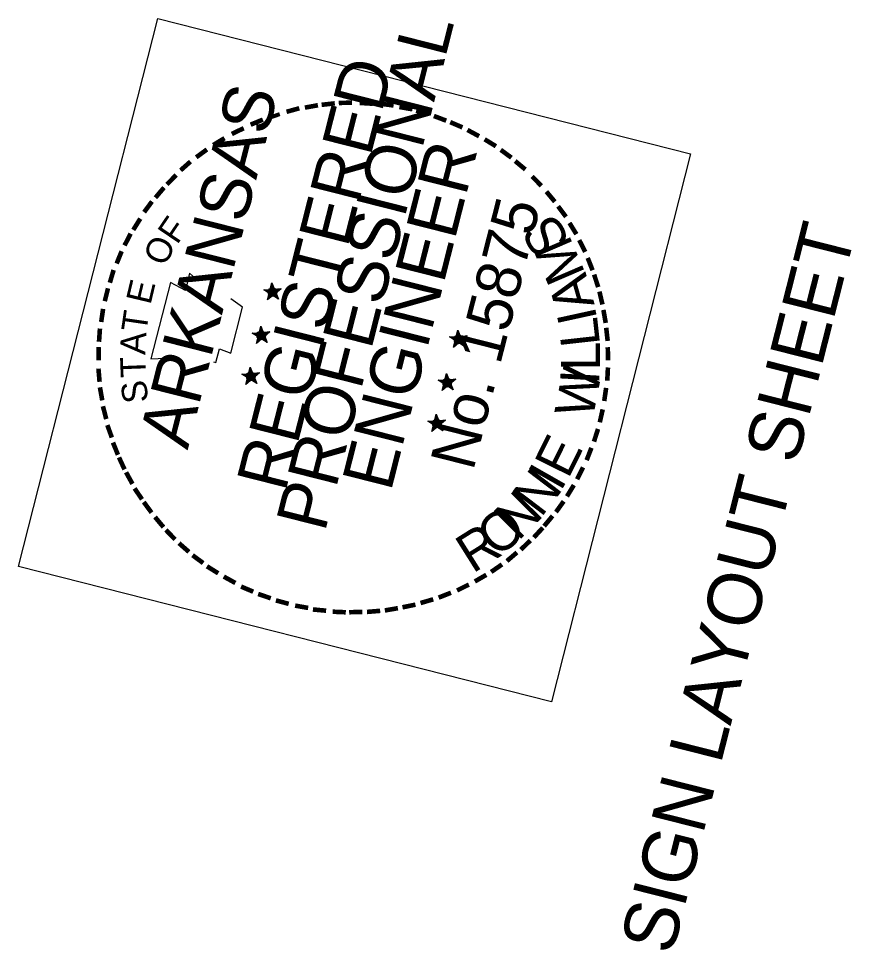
# Model space of a CAD drawing. Extents: x 670257 to 671518, y 737783 to 738188.
# Drawn here: x 671328.45 to 671336.67, y 737910.78 to 737919.97 of the extents above; entities that cross this region are included whole.
import ezdxf

# ---------------------------------------------------------------- set-up
doc = ezdxf.new("R2010")
doc.units = 0
for name, color, linetype in [('R_Border Notes', 7, 'Continuous'), ('R_Border PE', 7, 'Continuous'), ('R_Border Prem', 7, 'Continuous')]:
    doc.layers.add(name, color=color, linetype=linetype)

msp = doc.modelspace()

# ---------------------------------------------------------------- linework, layer by layer
at = {"layer": 'R_Border PE'}
for p, q in [((671330.8726, 737917.296), (671330.9375, 737917.2976)), ((671330.9547, 737917.3654), (671330.9405, 737917.2891)), ((671330.9547, 737917.3654), (671330.949, 737917.2921)), ((671330.9547, 737917.3654), (671330.9538, 737917.2908)), ((671330.9547, 737917.3654), (671330.9598, 737917.2738)), ((671330.9547, 737917.3654), (671330.963, 737917.3066)), ((671330.9547, 737917.3654), (671330.966, 737917.3084)), ((671330.9547, 737917.3654), (671330.9697, 737917.3126)), ((671331.0454, 737917.3063), (671330.9598, 737917.2738)), ((671331.0454, 737917.3063), (671330.9672, 737917.2926)), ((671331.0454, 737917.3063), (671330.9684, 737917.2975)), ((671331.0454, 737917.3063), (671330.9762, 737917.2877)), ((671331.0454, 737917.3063), (671330.9792, 737917.2689)), ((671331.0454, 737917.3063), (671330.9841, 737917.278)), ((671331.0454, 737917.3063), (671330.9865, 737917.2671)), ((671330.9598, 737917.2738), (671330.8726, 737917.296)), ((671330.8726, 737917.296), (671330.9362, 737917.2927)), ((671330.8726, 737917.296), (671330.932, 737917.2861)), ((671330.8726, 737917.296), (671330.9319, 737917.2758)), ((671330.8726, 737917.296), (671330.9307, 737917.2709)), ((671330.8726, 737917.296), (671330.9271, 737917.2667)), ((671330.9117, 737917.1958), (671330.9598, 737917.2738)), ((671330.9117, 737917.1958), (671330.9349, 737917.2569)), ((671330.9117, 737917.1958), (671330.9391, 737917.2533)), ((671330.9117, 737917.1958), (671330.9416, 737917.2527)), ((671330.9117, 737917.1958), (671330.9506, 737917.2478)), ((671330.9117, 737917.1958), (671330.9555, 737917.2466)), ((671330.9117, 737917.1958), (671330.9603, 737917.2453)), ((671331.019, 737917.2021), (671330.9585, 737917.2484)), ((671331.019, 737917.2021), (671330.9598, 737917.2738)), ((671331.019, 737917.2021), (671330.9664, 737917.249)), ((671331.019, 737917.2021), (671330.9701, 737917.2532)), ((671331.019, 737917.2021), (671330.9792, 737917.2689)), ((671331.019, 737917.2021), (671330.9792, 737917.2586)), ((671331.019, 737917.2021), (671330.9871, 737917.2695)), ((671330.8435, 737916.9371), (671330.8293, 737916.8608)), ((671330.8435, 737916.9371), (671330.8378, 737916.8638)), ((671330.8435, 737916.9371), (671330.8426, 737916.8625)), ((671330.8435, 737916.9371), (671330.8486, 737916.8455)), ((671330.8435, 737916.9371), (671330.8518, 737916.8783)), ((671330.8435, 737916.9371), (671330.8554, 737916.8825)), ((671330.8435, 737916.9371), (671330.8585, 737916.8843)), ((671330.759, 737916.8683), (671330.8263, 737916.8693)), ((671330.8486, 737916.8455), (671330.759, 737916.8683)), ((671330.759, 737916.8683), (671330.8226, 737916.865)), ((671330.759, 737916.8683), (671330.8208, 737916.8578)), ((671330.759, 737916.8683), (671330.8183, 737916.8481)), ((671330.759, 737916.8683), (671330.8195, 737916.8426)), ((671330.759, 737916.8683), (671330.8165, 737916.8408)), ((671330.8005, 737916.7675), (671330.8486, 737916.8455)), ((671330.9348, 737916.8804), (671330.8486, 737916.8455)), ((671330.9084, 737916.7762), (671330.8486, 737916.8455)), ((671330.9348, 737916.8804), (671330.8548, 737916.8698)), ((671330.9348, 737916.8804), (671330.856, 737916.8643)), ((671330.9348, 737916.8804), (671330.865, 737916.8594)), ((671330.9348, 737916.8804), (671330.868, 737916.8406)), ((671330.9084, 737916.7762), (671330.868, 737916.8406)), ((671330.9348, 737916.8804), (671330.8729, 737916.8497)), ((671330.9348, 737916.8804), (671330.8753, 737916.8388)), ((671330.9084, 737916.7762), (671330.8759, 737916.8412)), ((671332.7885, 737916.8977), (671332.7749, 737916.8238)), ((671332.7885, 737916.8977), (671332.7834, 737916.8268)), ((671332.7885, 737916.8977), (671332.7882, 737916.8256)), ((671332.7885, 737916.8977), (671332.7942, 737916.8086)), ((671332.7885, 737916.8977), (671332.7968, 737916.8389)), ((671332.7885, 737916.8977), (671332.8029, 737916.8425)), ((671332.7885, 737916.8977), (671332.8059, 737916.8443)), ((671332.8799, 737916.841), (671332.7942, 737916.8086)), ((671332.8799, 737916.841), (671332.801, 737916.8249)), ((671332.8799, 737916.841), (671332.8022, 737916.8298)), ((671332.8799, 737916.841), (671332.8125, 737916.8194)), ((671332.8799, 737916.841), (671332.8154, 737916.8006)), ((671332.8799, 737916.841), (671332.8179, 737916.8103)), ((671332.8799, 737916.841), (671332.8227, 737916.7988)), ((671330.8005, 737916.7675), (671330.8213, 737916.8293)), ((671330.8005, 737916.7675), (671330.8261, 737916.828)), ((671330.8005, 737916.7675), (671330.8304, 737916.8244)), ((671330.8005, 737916.7675), (671330.8394, 737916.8195)), ((671330.8005, 737916.7675), (671330.8443, 737916.8183)), ((671330.8005, 737916.7675), (671330.8491, 737916.817)), ((671330.9084, 737916.7762), (671330.8473, 737916.8201)), ((671330.9084, 737916.7762), (671330.8552, 737916.8207)), ((671330.9084, 737916.7762), (671330.8589, 737916.8249)), ((671330.9084, 737916.7762), (671330.868, 737916.8303)), ((671332.7942, 737916.8086), (671332.707, 737916.8307)), ((671332.707, 737916.8307), (671332.7713, 737916.8299)), ((671332.707, 737916.8307), (671332.7707, 737916.8275)), ((671332.707, 737916.8307), (671332.7688, 737916.8202)), ((671332.707, 737916.8307), (671332.7664, 737916.8105)), ((671332.707, 737916.8307), (671332.7651, 737916.8057)), ((671332.707, 737916.8307), (671332.7639, 737916.8008)), ((671332.7461, 737916.7305), (671332.7942, 737916.8086)), ((671332.7461, 737916.7305), (671332.7687, 737916.7893)), ((671332.7461, 737916.7305), (671332.7736, 737916.788)), ((671332.7461, 737916.7305), (671332.7778, 737916.7844)), ((671332.7461, 737916.7305), (671332.7851, 737916.7825)), ((671332.7461, 737916.7305), (671332.7917, 737916.7783)), ((671332.7461, 737916.7305), (671332.7966, 737916.777)), ((671332.8534, 737916.7368), (671332.7923, 737916.7807)), ((671332.8534, 737916.7368), (671332.7942, 737916.8086)), ((671332.8534, 737916.7368), (671332.8026, 737916.7807)), ((671332.8534, 737916.7368), (671332.8069, 737916.7873)), ((671332.8534, 737916.7368), (671332.8136, 737916.7934)), ((671332.8534, 737916.7368), (671332.8154, 737916.8006)), ((671332.8534, 737916.7368), (671332.8209, 737916.8018)), ((671330.7408, 737916.5324), (671330.7266, 737916.4561)), ((671330.7408, 737916.5324), (671330.7351, 737916.4591)), ((671330.7408, 737916.5324), (671330.74, 737916.4578)), ((671330.7408, 737916.5324), (671330.746, 737916.4408)), ((671330.7408, 737916.5324), (671330.7491, 737916.4736)), ((671330.7408, 737916.5324), (671330.7528, 737916.4778)), ((671330.7408, 737916.5324), (671330.7558, 737916.4796)), ((671330.8322, 737916.4757), (671330.746, 737916.4408)), ((671330.8322, 737916.4757), (671330.7521, 737916.4651)), ((671330.8322, 737916.4757), (671330.7533, 737916.4596)), ((671330.8322, 737916.4757), (671330.7624, 737916.4547)), ((671330.8322, 737916.4757), (671330.7654, 737916.4359)), ((671330.8322, 737916.4757), (671330.7702, 737916.445)), ((671330.8322, 737916.4757), (671330.7726, 737916.4341)), ((671332.6773, 737916.4694), (671332.6637, 737916.3955)), ((671332.6773, 737916.4694), (671332.6722, 737916.3985)), ((671332.6773, 737916.4694), (671332.677, 737916.3973)), ((671332.6773, 737916.4694), (671332.683, 737916.3803)), ((671332.6773, 737916.4694), (671332.6856, 737916.4106)), ((671332.6773, 737916.4694), (671332.6892, 737916.4148)), ((671332.6773, 737916.4694), (671332.6953, 737916.4184)), ((671330.6563, 737916.4636), (671330.7236, 737916.4646)), ((671330.746, 737916.4408), (671330.6563, 737916.4636)), ((671330.6563, 737916.4636), (671330.72, 737916.4603)), ((671330.6563, 737916.4636), (671330.7187, 737916.4555)), ((671330.6563, 737916.4636), (671330.7163, 737916.4458)), ((671330.6563, 737916.4636), (671330.7169, 737916.4379)), ((671330.6563, 737916.4636), (671330.7138, 737916.4361)), ((671330.6978, 737916.3628), (671330.746, 737916.4408)), ((671330.6978, 737916.3628), (671330.7186, 737916.4246)), ((671330.6978, 737916.3628), (671330.7235, 737916.4233)), ((671330.6978, 737916.3628), (671330.7277, 737916.4197)), ((671330.6978, 737916.3628), (671330.7374, 737916.4172)), ((671330.6978, 737916.3628), (671330.7416, 737916.4136)), ((671330.6978, 737916.3628), (671330.7465, 737916.4123)), ((671330.8058, 737916.3715), (671330.7447, 737916.4154)), ((671330.8058, 737916.3715), (671330.746, 737916.4408)), ((671330.8058, 737916.3715), (671330.7526, 737916.416)), ((671330.8058, 737916.3715), (671330.7562, 737916.4202)), ((671330.8058, 737916.3715), (671330.7653, 737916.4256)), ((671330.8058, 737916.3715), (671330.7654, 737916.4359)), ((671330.8058, 737916.3715), (671330.7733, 737916.4365)), ((671332.683, 737916.3803), (671332.5958, 737916.4024)), ((671332.5958, 737916.4024), (671332.6601, 737916.4016)), ((671332.5958, 737916.4024), (671332.6595, 737916.3992)), ((671332.5958, 737916.4024), (671332.6576, 737916.3919)), ((671332.5958, 737916.4024), (671332.6552, 737916.3822)), ((671332.5958, 737916.4024), (671332.6539, 737916.3773)), ((671332.5958, 737916.4024), (671332.6503, 737916.3731)), ((671332.6349, 737916.3022), (671332.683, 737916.3803)), ((671332.7686, 737916.4127), (671332.683, 737916.3803)), ((671332.7422, 737916.3085), (671332.683, 737916.3803)), ((671332.7686, 737916.4127), (671332.6898, 737916.3966)), ((671332.7686, 737916.4127), (671332.6916, 737916.4039)), ((671332.7686, 737916.4127), (671332.6995, 737916.3942)), ((671332.7686, 737916.4127), (671332.7048, 737916.3747)), ((671332.7686, 737916.4127), (671332.7067, 737916.382)), ((671332.7686, 737916.4127), (671332.7091, 737916.3711)), ((671332.6349, 737916.3022), (671332.6575, 737916.361)), ((671332.6349, 737916.3022), (671332.6624, 737916.3597)), ((671332.6349, 737916.3022), (671332.6648, 737916.3591)), ((671332.6349, 737916.3022), (671332.6739, 737916.3542)), ((671332.6349, 737916.3022), (671332.6787, 737916.353)), ((671332.6349, 737916.3022), (671332.6835, 737916.3518)), ((671332.7422, 737916.3085), (671332.6817, 737916.3548)), ((671332.7422, 737916.3085), (671332.692, 737916.3548)), ((671332.7422, 737916.3085), (671332.6957, 737916.359)), ((671332.7422, 737916.3085), (671332.7024, 737916.3754)), ((671332.7422, 737916.3085), (671332.7024, 737916.3651)), ((671332.7422, 737916.3085), (671332.7097, 737916.3735)), ((671332.5753, 737916.0672), (671332.5611, 737915.9908)), ((671332.5753, 737916.0672), (671332.5696, 737915.9938)), ((671332.5753, 737916.0672), (671332.5744, 737915.9926)), ((671332.5753, 737916.0672), (671332.5804, 737915.9756)), ((671332.5753, 737916.0672), (671332.5829, 737916.0059)), ((671332.5753, 737916.0672), (671332.5866, 737916.0101)), ((671332.5753, 737916.0672), (671332.5927, 737916.0138)), ((671332.4932, 737915.9977), (671332.558, 737915.9993)), ((671332.5804, 737915.9756), (671332.4932, 737915.9977)), ((671332.4932, 737915.9977), (671332.5568, 737915.9945)), ((671332.4932, 737915.9977), (671332.555, 737915.9872)), ((671332.4932, 737915.9977), (671332.5525, 737915.9775)), ((671332.4932, 737915.9977), (671332.5513, 737915.9727)), ((671332.4932, 737915.9977), (671332.5476, 737915.9684)), ((671332.5322, 737915.8975), (671332.5804, 737915.9756)), ((671332.5322, 737915.8975), (671332.5555, 737915.9587)), ((671332.5322, 737915.8975), (671332.5597, 737915.955)), ((671332.5322, 737915.8975), (671332.5621, 737915.9544)), ((671332.5322, 737915.8975), (671332.5712, 737915.9496)), ((671332.5322, 737915.8975), (671332.5761, 737915.9483)), ((671332.5322, 737915.8975), (671332.5809, 737915.9471)), ((671332.6396, 737915.9038), (671332.5791, 737915.9501)), ((671332.666, 737916.008), (671332.5804, 737915.9756)), ((671332.6396, 737915.9038), (671332.5804, 737915.9756)), ((671332.666, 737916.008), (671332.5871, 737915.9919)), ((671332.666, 737916.008), (671332.589, 737915.9992)), ((671332.6396, 737915.9038), (671332.5894, 737915.9501)), ((671332.6396, 737915.9038), (671332.5931, 737915.9543)), ((671332.666, 737916.008), (671332.5968, 737915.9895)), ((671332.6396, 737915.9038), (671332.5998, 737915.9707)), ((671332.6396, 737915.9038), (671332.5998, 737915.9604)), ((671332.666, 737916.008), (671332.6022, 737915.9701)), ((671332.666, 737916.008), (671332.6041, 737915.9773)), ((671332.666, 737916.008), (671332.6064, 737915.9664)), ((671332.6396, 737915.9038), (671332.6071, 737915.9688))]:
    msp.add_line(p, q, dxfattribs=at)
for points in [[(671330.1993, 737917.4074), (671330.1401, 737917.4585), (671330.1025, 737917.2901), (671329.9518, 737917.367), (671329.7607, 737916.6134)], [(671330.8726, 737917.296), (671331.0454, 737917.3063), (671330.9117, 737917.1958), (671330.9547, 737917.3654), (671331.019, 737917.2021), (671330.8726, 737917.296)], [(671330.3772, 737916.5834), (671330.399, 737916.5778), (671330.4383, 737916.7123), (671330.5491, 737916.6713), (671330.664, 737917.1245), (671330.5479, 737917.2055)], [(671330.759, 737916.8683), (671330.9348, 737916.8804), (671330.8005, 737916.7675), (671330.8435, 737916.9371), (671330.9084, 737916.7762), (671330.759, 737916.8683)], [(671332.707, 737916.8307), (671332.8799, 737916.841), (671332.7461, 737916.7305), (671332.7885, 737916.8977), (671332.8534, 737916.7368), (671332.707, 737916.8307)], [(671329.7607, 737916.6134), (671329.9778, 737916.6254)], [(671330.6563, 737916.4636), (671330.8322, 737916.4757), (671330.6978, 737916.3628), (671330.7408, 737916.5324), (671330.8058, 737916.3715), (671330.6563, 737916.4636)], [(671332.5958, 737916.4024), (671332.7686, 737916.4127), (671332.6349, 737916.3022), (671332.6773, 737916.4694), (671332.7422, 737916.3085), (671332.5958, 737916.4024)], [(671332.4932, 737915.9977), (671332.666, 737916.008), (671332.5322, 737915.8975), (671332.5753, 737916.0672), (671332.6396, 737915.9038), (671332.4932, 737915.9977)]]:
    msp.add_lwpolyline(points, dxfattribs=at)
for centre, radius in [((671330.9604, 737917.2735), 0.0431), ((671330.9604, 737917.2735), 0.039), ((671330.9604, 737917.2735), 0.0361), ((671330.9604, 737917.2735), 0.0332), ((671330.9604, 737917.2735), 0.0289), ((671330.9604, 737917.2735), 0.0269), ((671330.9604, 737917.2735), 0.0248), ((671330.9604, 737917.2735), 0.0213), ((671330.9604, 737917.2735), 0.0187), ((671330.9604, 737917.2735), 0.0155), ((671330.9604, 737917.2735), 0.0124), ((671330.9604, 737917.2735), 0.00924), ((671330.9604, 737917.2735), 0.00741), ((671330.9604, 737917.2735), 0.0036), ((671330.8489, 737916.846), 0.0431), ((671330.8489, 737916.846), 0.039), ((671330.8489, 737916.846), 0.0361), ((671330.8489, 737916.846), 0.0332), ((671330.8489, 737916.846), 0.0289), ((671330.8489, 737916.846), 0.0269), ((671330.8489, 737916.846), 0.0248), ((671330.8489, 737916.846), 0.0213), ((671330.8489, 737916.846), 0.0187), ((671330.8489, 737916.846), 0.0155), ((671330.8489, 737916.846), 0.0124), ((671330.8489, 737916.846), 0.00924), ((671330.8489, 737916.846), 0.00741), ((671330.8489, 737916.846), 0.0036), ((671332.7953, 737916.8071), 0.0431), ((671332.7953, 737916.8071), 0.039), ((671332.7953, 737916.8071), 0.0361), ((671332.7953, 737916.8071), 0.0332), ((671332.7953, 737916.8071), 0.0289), ((671332.7953, 737916.8071), 0.0269), ((671332.7953, 737916.8071), 0.0248), ((671332.7953, 737916.8071), 0.0213), ((671332.7953, 737916.8071), 0.0187), ((671332.7953, 737916.8071), 0.0155), ((671332.7953, 737916.8071), 0.0124), ((671332.7953, 737916.8071), 0.00924), ((671332.7953, 737916.8071), 0.00741), ((671332.7953, 737916.8071), 0.0036), ((671330.7464, 737916.4415), 0.0431), ((671330.7464, 737916.4415), 0.039), ((671330.7464, 737916.4415), 0.0361), ((671330.7464, 737916.4415), 0.0332), ((671330.7464, 737916.4415), 0.0289), ((671330.7464, 737916.4415), 0.0269), ((671330.7464, 737916.4415), 0.0248), ((671330.7464, 737916.4415), 0.0213), ((671330.7464, 737916.4415), 0.0187), ((671330.7464, 737916.4415), 0.0155), ((671330.7464, 737916.4415), 0.0124), ((671330.7464, 737916.4415), 0.00924), ((671330.7464, 737916.4415), 0.00741), ((671330.7464, 737916.4415), 0.0036), ((671332.6838, 737916.3795), 0.0431), ((671332.6838, 737916.3795), 0.039), ((671332.6838, 737916.3795), 0.0361), ((671332.6838, 737916.3795), 0.0332), ((671332.6838, 737916.3795), 0.0289), ((671332.6838, 737916.3795), 0.0269), ((671332.6838, 737916.3795), 0.0248), ((671332.6838, 737916.3795), 0.0213), ((671332.6838, 737916.3795), 0.0187), ((671332.6838, 737916.3795), 0.0155), ((671332.6838, 737916.3795), 0.0124), ((671332.6838, 737916.3795), 0.00924), ((671332.6838, 737916.3795), 0.00741), ((671332.6838, 737916.3795), 0.0036), ((671332.5813, 737915.9751), 0.0431), ((671332.5813, 737915.9751), 0.039), ((671332.5813, 737915.9751), 0.0361), ((671332.5813, 737915.9751), 0.0332), ((671332.5813, 737915.9751), 0.0289), ((671332.5813, 737915.9751), 0.0269), ((671332.5813, 737915.9751), 0.0248), ((671332.5813, 737915.9751), 0.0213), ((671332.5813, 737915.9751), 0.0187), ((671332.5813, 737915.9751), 0.0155), ((671332.5813, 737915.9751), 0.0124), ((671332.5813, 737915.9751), 0.00924), ((671332.5813, 737915.9751), 0.00741), ((671332.5813, 737915.9751), 0.0036)]:
    msp.add_circle(centre, radius, dxfattribs=at)
at = {"layer": 'R_Border Prem'}
msp.add_lwpolyline([(671328.4549, 737914.5637), (671329.8267, 737919.9725), (671335.085, 737918.6388), (671333.7132, 737913.2301)], close=True, dxfattribs=at)

# ---------------------------------------------------------------- texts
at = {"layer": 'R_Border Notes'}
msp.add_text('SIGN LAYOUT SHEET', height=0.533593, rotation=75.76855, dxfattribs=at).set_placement((671334.9036, 737910.7187))
at = {"layer": 'R_Border PE'}
for s, height, rotation, p in [('PROFESSIONAL', 0.499995, 75.76855, (671331.4756, 737914.894)), ('REGISTERED', 0.5, 75.76855, (671331.0859, 737915.2895)), ('ARKANSAS', 0.5, 75.76855, (671330.122, 737915.7093)), ('-', 0.3999, 10.43135, (671331.2838, 737918.9378)), ('-', 0.3999, 6.34138, (671331.4379, 737918.9657)), ('-', 0.4, 0.89181, (671331.5926, 737918.9858)), ('-', 0.4, 356.31789, (671331.7867, 737918.9882)), ('-', 0.4, 352.36471, (671331.9813, 737918.9827)), ('-', 0.35, 19.44384, (671330.9489, 737918.8576)), ('-', 0.4, 15.4369, (671331.1163, 737918.8977)), ('-', 0.4, 350.09866, (671332.1619, 737918.9523)), ('-', 0.3999, 345.70922, (671332.3164, 737918.9209)), ('-', 0.3999, 22.42073, (671330.7806, 737918.7739)), ('-', 0.3999, 339.28575, (671332.4751, 737918.8755)), ('-', 0.4, 336.76384, (671332.6307, 737918.818)), ('-', 0.3999, 25.64828, (671330.6033, 737918.6848)), ('-', 0.3999, 331.53115, (671332.7887, 737918.7495)), ('-', 0.4, 31.34714, (671330.4349, 737918.5805)), ('-', 0.4, 328.63664, (671332.9521, 737918.6616)), ('-', 0.4, 36.29826, (671330.2793, 737918.4652)), ('ENGINEER', 0.5, 75.76855, (671332.1264, 737915.2938)), ('-', 0.4, 323.65722, (671333.101, 737918.5671)), ('-', 0.3999, 41.63121, (671330.1376, 737918.3438)), ('-', 0.4, 320.38827, (671333.2371, 737918.463)), ('-', 0.3999, 45.40945, (671330.0111, 737918.2108)), ('-', 0.4, 314.8398, (671333.3948, 737918.3224)), ('-', 0.4, 49.88964, (671329.9076, 737918.0875)), ('-', 0.4, 309.61379, (671333.5278, 737918.1855)), ('-', 0.4, 53.62364, (671329.8034, 737917.9514)), ('No. 15875', 0.44, 75.76855, (671332.9394, 737915.4998)), ('-', 0.4, 307.02232, (671333.6395, 737918.0463)), ('-', 0.4, 58.10475, (671329.7046, 737917.7856)), ('F', 0.2499, 55.83921, (671330.0191, 737917.7342)), ('S', 0.3849, 121.46196, (671333.9085, 737917.7747)), ('-', 0.3999, 301.53388, (671333.7457, 737917.8955)), ('-', 0.4, 62.97344, (671329.6271, 737917.6428)), ('O', 0.2499, 66.22005, (671329.905, 737917.5181)), ('M', 0.3849, 113.32556, (671334.0494, 737917.4588)), ('-', 0.3999, 296.85364, (671333.8373, 737917.7382)), ('-', 0.4, 67.93028, (671329.5562, 737917.4751)), ('-', 0.3999, 291.50488, (671333.9174, 737917.576)), ('-', 0.4, 73.51159, (671329.4962, 737917.2994)), ('E', 0.25, 76.60089, (671329.7552, 737917.1409)), ('A', 0.3849, 105.76014, (671334.1391, 737917.15)), ('-', 0.4, 288.01764, (671333.9787, 737917.4212)), ('-', 0.3999, 75.95478, (671329.4489, 737917.1232)), ('-', 0.4, 283.12539, (671334.0297, 737917.2664)), ('-', 0.3999, 81.66537, (671329.4186, 737916.9323)), ('T', 0.25, 81.79131, (671329.7142, 737916.8676)), ('I', 0.3849, 102.33428, (671334.1661, 737917.0068)), ('-', 0.3999, 280.02017, (671334.0685, 737917.0941)), ('L', 0.3849, 96.33904, (671334.1927, 737916.7533)), ('-', 0.4, 85.9879, (671329.4003, 737916.7486)), ('A', 0.25, 86.98173, (671329.7032, 737916.6512)), ('-', 0.4, 276.48697, (671334.0959, 737916.9272)), ('L', 0.3849, 90.3438, (671334.1927, 737916.4983)), ('-', 0.3999, 89.3987, (671329.3973, 737916.574)), ('-', 0.3999, 271.24284, (671334.1128, 737916.7501)), ('T', 0.2499, 92.17215, (671329.7128, 737916.4347)), ('W', 0.3849, 78.78155, (671334.1176, 737916.0131)), ('-', 0.3999, 94.94463, (671329.4094, 737916.3775)), ('-', 0.4, 267.05431, (671334.1164, 737916.5609)), ('S', 0.2499, 97.36257, (671329.7368, 737916.1939)), ('I', 0.3849, 86.91795, (671334.1807, 737916.3531)), ('-', 0.4, 100.07576, (671329.4361, 737916.2082)), ('-', 0.3999, 261.58522, (671334.1025, 737916.3736)), ('-', 0.4, 104.56037, (671329.4749, 737916.0359)), ('-', 0.4, 257.36031, (671334.0721, 737916.1724)), ('-', 0.4, 109.83212, (671329.5277, 737915.8678)), ('-', 0.4, 252.28682, (671334.0314, 737915.9919)), ('E', 0.3849, 63.72208, (671333.8773, 737915.4212)), ('-', 0.3999, 112.00029, (671329.5866, 737915.7032)), ('-', 0.4, 248.88401, (671333.9708, 737915.8138)), ('-', 0.3999, 114.71921, (671329.6498, 737915.566)), ('I', 0.3849, 60.29623, (671333.8015, 737915.2967)), ('-', 0.4, 243.32407, (671333.8968, 737915.634)), ('-', 0.3999, 118.7308, (671329.7245, 737915.4336)), ('N', 0.3849, 52.7308, (671333.6087, 737915.0393)), ('-', 0.4, 238.56682, (671333.8138, 737915.4693)), ('-', 0.4, 124.1916, (671329.8132, 737915.295)), ('N', 0.3849, 45.16538, (671333.3837, 737914.8096)), ('-', 0.3999, 126.38273, (671329.9049, 737915.1686)), ('-', 0.4, 234.32977, (671333.7211, 737915.3175)), ('O', 0.3849, 38.88465, (671333.1752, 737914.6427)), ('-', 0.4, 130.00102, (671330.0178, 737915.0342)), ('-', 0.3999, 230.36875, (671333.6194, 737915.1808)), ('-', 0.4, 133.83918, (671330.126, 737914.9216)), ('R', 0.3849, 32.17569, (671332.9338, 737914.4908)), ('-', 0.3999, 227.33894, (671333.5293, 737915.0695)), ('-', 0.4, 223.85834, (671333.4137, 737914.9492)), ('-', 0.3999, 138.6399, (671330.2547, 737914.809)), ('-', 0.3999, 143.54282, (671330.3866, 737914.7085)), ('-', 0.3999, 220.41489, (671333.2896, 737914.8363)), ('-', 0.3999, 148.16302, (671330.5257, 737914.6165)), ('-', 0.4, 214.70237, (671333.1558, 737914.7258)), ('-', 0.4, 151.22951, (671330.6885, 737914.5262)), ('-', 0.4, 209.99236, (671333.0124, 737914.628)), ('-', 0.3999, 156.96982, (671330.852, 737914.4486)), ('-', 0.3999, 206.48667, (671332.8496, 737914.5352)), ('-', 0.3999, 160.95489, (671331.0149, 737914.3893)), ('-', 0.4, 196.21567, (671332.5253, 737914.3957)), ('-', 0.4, 201.662, (671332.6856, 737914.4582)), ('-', 0.4, 164.83079, (671331.1827, 737914.339)), ('-', 0.3999, 169.96443, (671331.362, 737914.3038)), ('-', 0.3999, 189.83287, (671332.1939, 737914.3095)), ('-', 0.3999, 191.4974, (671332.3626, 737914.3441)), ('-', 0.3999, 174.71648, (671331.5263, 737914.2802)), ('-', 0.4, 177.4835, (671331.7136, 737914.2662)), ('-', 0.4, 181.2264, (671331.867, 737914.2712)), ('-', 0.3999, 184.85597, (671332.0326, 737914.2833))]:
    msp.add_text(s, height=height, rotation=rotation, dxfattribs=at).set_placement(p)

doc.saveas('drawing.dxf')
